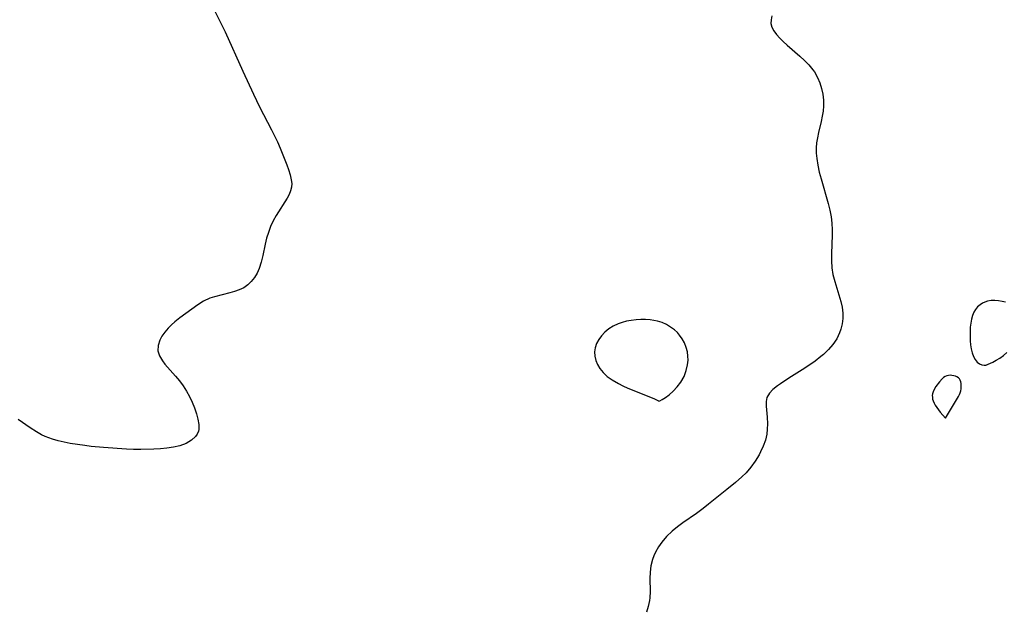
# Model space of a CAD drawing. Header units: metres. Extents: x 1073367 to 1082519, y 1569854 to 1574957.
# Tile 329 of 656: x 1077073 to 1077313, y 1572961 to 1573105. Entities that reach past the tile are written whole.
import ezdxf

# ---------------------------------------------------------------- set-up
doc = ezdxf.new("R2010")
doc.units = ezdxf.units.M
doc.layers.add('CGG_CurvaNivelLidar_v1', color=253, linetype='Continuous', lineweight=30)

msp = doc.modelspace()

# ---------------------------------------------------------------- linework, layer by layer
at = {"layer": 'CGG_CurvaNivelLidar_v1'}
for p, q in [((1077120.2342, 1573107.0036, 69), (1077122.8466, 1573101.7924, 69)), ((1077256.1734, 1573105.6773, 69.5), (1077255.9486, 1573104.718, 69.5)), ((1077255.9486, 1573104.718, 69.5), (1077255.9329, 1573103.7861, 69.5)), ((1077255.9329, 1573103.7861, 69.5), (1077256.1741, 1573102.8694, 69.5)), ((1077256.1741, 1573102.8694, 69.5), (1077256.6402, 1573101.9764, 69.5)), ((1077122.8466, 1573101.7924, 69), (1077127.1676, 1573092.1476, 69)), ((1077256.6402, 1573101.9764, 69.5), (1077257.2841, 1573101.1016, 69.5)), ((1077257.2841, 1573101.1016, 69.5), (1077258.0673, 1573100.2374, 69.5)), ((1077258.0673, 1573100.2374, 69.5), (1077258.9508, 1573099.3759, 69.5)), ((1077258.9508, 1573099.3759, 69.5), (1077259.8628, 1573098.5433, 69.5)), ((1077259.8628, 1573098.5433, 69.5), (1077262.9719, 1573095.8408, 69.5)), ((1077262.9719, 1573095.8408, 69.5), (1077264.1204, 1573094.7936, 69.5)), ((1077264.1204, 1573094.7936, 69.5), (1077265.199, 1573093.6941, 69.5)), ((1077265.199, 1573093.6941, 69.5), (1077266.1618, 1573092.516, 69.5)), ((1077127.1676, 1573092.1476, 69), (1077129.7669, 1573086.5294, 69)), ((1077266.1618, 1573092.516, 69.5), (1077266.5315, 1573091.9741, 69.5)), ((1077266.5315, 1573091.9741, 69.5), (1077267.2828, 1573090.6408, 69.5)), ((1077267.2828, 1573090.6408, 69.5), (1077267.8412, 1573089.3275, 69.5)), ((1077267.8412, 1573089.3275, 69.5), (1077268.2682, 1573087.9623, 69.5)), ((1077129.7669, 1573086.5294, 69), (1077131.269, 1573083.4973, 69)), ((1077268.2682, 1573087.9623, 69.5), (1077268.5654, 1573086.5602, 69.5)), ((1077268.5654, 1573086.5602, 69.5), (1077268.7269, 1573085.1339, 69.5)), ((1077131.269, 1573083.4973, 69), (1077134.1529, 1573077.8807, 69)), ((1077268.7434, 1573083.7169, 69.5), (1077268.6337, 1573082.4283, 69.5)), ((1077268.7269, 1573085.1339, 69.5), (1077268.7434, 1573083.7169, 69.5)), ((1077268.4279, 1573081.1631, 69.5), (1077268.1558, 1573079.9024, 69.5)), ((1077268.6337, 1573082.4283, 69.5), (1077268.4279, 1573081.1631, 69.5)), ((1077268.1558, 1573079.9024, 69.5), (1077267.5154, 1573077.2556, 69.5)), ((1077134.1529, 1573077.8807, 69), (1077135.6041, 1573074.904, 69)), ((1077267.5154, 1573077.2556, 69.5), (1077267.2437, 1573075.9189, 69.5)), ((1077135.6041, 1573074.904, 69), (1077136.2751, 1573073.4239, 69)), ((1077267.0706, 1573074.6928, 69.5), (1077266.982, 1573073.455, 69.5)), ((1077267.2437, 1573075.9189, 69.5), (1077267.0706, 1573074.6928, 69.5)), ((1077136.2751, 1573073.4239, 69), (1077136.9572, 1573071.8089, 69)), ((1077136.9572, 1573071.8089, 69), (1077137.9124, 1573069.3699, 69)), ((1077266.982, 1573073.455, 69.5), (1077266.988, 1573072.1692, 69.5)), ((1077266.988, 1573072.1692, 69.5), (1077267.0881, 1573070.8802, 69.5)), ((1077137.9124, 1573069.3699, 69), (1077138.3233, 1573068.1927, 69)), ((1077267.0881, 1573070.8802, 69.5), (1077267.3429, 1573069.2121, 69.5)), ((1077267.3429, 1573069.2121, 69.5), (1077267.7055, 1573067.5461, 69.5)), ((1077138.3233, 1573068.1927, 69), (1077138.7051, 1573066.9182, 69)), ((1077138.7051, 1573066.9182, 69), (1077138.975, 1573065.702, 69)), ((1077267.7055, 1573067.5461, 69.5), (1077268.1419, 1573065.8819, 69.5)), ((1077138.975, 1573065.702, 69), (1077139.0822, 1573064.7722, 69)), ((1077139.0822, 1573064.7722, 69), (1077139.0475, 1573063.8777, 69)), ((1077268.1419, 1573065.8819, 69.5), (1077269.8796, 1573059.9268, 69.5)), ((1077138.4517, 1573062.0881, 69), (1077137.9519, 1573061.1699, 69)), ((1077138.8276, 1573062.9782, 69), (1077138.4517, 1573062.0881, 69)), ((1077139.0475, 1573063.8777, 69), (1077138.8276, 1573062.9782, 69)), ((1077137.9519, 1573061.1699, 69), (1077135.3289, 1573057.0025, 69)), ((1077269.8796, 1573059.9268, 69.5), (1077270.2841, 1573058.2982, 69.5)), ((1077135.3289, 1573057.0025, 69), (1077134.5977, 1573055.6755, 69)), ((1077270.2841, 1573058.2982, 69.5), (1077270.5989, 1573056.6609, 69.5)), ((1077134.5977, 1573055.6755, 69), (1077133.9429, 1573054.2945, 69)), ((1077270.5989, 1573056.6609, 69.5), (1077270.7876, 1573055.0882, 69.5)), ((1077270.7876, 1573055.0882, 69.5), (1077270.8678, 1573053.5118, 69.5)), ((1077133.3897, 1573052.8642, 69), (1077132.9653, 1573051.4344, 69)), ((1077133.9429, 1573054.2945, 69), (1077133.3897, 1573052.8642, 69)), ((1077270.862, 1573052.2748, 69.5), (1077270.6819, 1573047.6031, 69.5)), ((1077270.8678, 1573053.5118, 69.5), (1077270.862, 1573052.2748, 69.5)), ((1077132.6237, 1573049.9803, 69), (1077132.0573, 1573047.2162, 69)), ((1077132.9653, 1573051.4344, 69), (1077132.6237, 1573049.9803, 69)), ((1077132.0573, 1573047.2162, 69), (1077131.6641, 1573045.6025, 69)), ((1077270.6819, 1573047.6031, 69.5), (1077270.6866, 1573045.8998, 69.5)), ((1077131.6641, 1573045.6025, 69), (1077131.1551, 1573044.0616, 69)), ((1077270.6866, 1573045.8998, 69.5), (1077270.8007, 1573044.2161, 69.5)), ((1077130.6283, 1573042.9087, 69), (1077129.9858, 1573041.8445, 69)), ((1077131.1551, 1573044.0616, 69), (1077130.6283, 1573042.9087, 69)), ((1077270.8007, 1573044.2161, 69.5), (1077271.0614, 1573042.6037, 69.5)), ((1077271.0614, 1573042.6037, 69.5), (1077271.4989, 1573040.8575, 69.5)), ((1077128.3625, 1573040.0613, 69), (1077127.3913, 1573039.3738, 69)), ((1077129.2291, 1573040.8913, 69), (1077128.3625, 1573040.0613, 69)), ((1077129.9858, 1573041.8445, 69), (1077129.2291, 1573040.8913, 69)), ((1077271.4989, 1573040.8575, 69.5), (1077272.9791, 1573036.0129, 69.5)), ((1077123.9705, 1573038.0801, 69), (1077120.2371, 1573037.1616, 69)), ((1077125.169, 1573038.4227, 69), (1077123.9705, 1573038.0801, 69)), ((1077126.3179, 1573038.8389, 69), (1077125.169, 1573038.4227, 69)), ((1077127.3913, 1573039.3738, 69), (1077126.3179, 1573038.8389, 69)), ((1077116.1755, 1573035.1911, 69), (1077111.8336, 1573032.0237, 69)), ((1077117.6057, 1573036.0746, 69), (1077116.1755, 1573035.1911, 69)), ((1077119.0998, 1573036.7823, 69), (1077117.6057, 1573036.0746, 69)), ((1077120.2371, 1573037.1616, 69), (1077119.0998, 1573036.7823, 69)), ((1077272.9791, 1573036.0129, 69.5), (1077273.3048, 1573034.6047, 69.5)), ((1077306.9098, 1573035.1911, 70), (1077306.3241, 1573034.6737, 70)), ((1077307.4833, 1573035.5642, 70), (1077306.9098, 1573035.1911, 70)), ((1077308.1046, 1573035.8599, 70), (1077307.4833, 1573035.5642, 70)), ((1077308.765, 1573036.0737, 70), (1077308.1046, 1573035.8599, 70)), ((1077309.6245, 1573036.2197, 70), (1077308.765, 1573036.0737, 70)), ((1077310.5153, 1573036.2518, 70), (1077309.6245, 1573036.2197, 70)), ((1077311.4216, 1573036.1856, 70), (1077310.5153, 1573036.2518, 70)), ((1077312.2843, 1573036.0414, 70), (1077311.4216, 1573036.1856, 70)), ((1077313.14, 1573035.8346, 70), (1077312.2843, 1573036.0414, 70)), ((1077273.3048, 1573034.6047, 69.5), (1077273.4869, 1573033.1983, 69.5)), ((1077273.4869, 1573033.1983, 69.5), (1077273.4829, 1573031.8574, 69.5)), ((1077305.403, 1573033.3976, 70), (1077305.0513, 1573032.5627, 70)), ((1077305.8189, 1573034.0723, 70), (1077305.403, 1573033.3976, 70)), ((1077306.3241, 1573034.6737, 70), (1077305.8189, 1573034.0723, 70)), ((1077110.6304, 1573031.0626, 69), (1077109.7692, 1573030.2978, 69)), ((1077111.8336, 1573032.0237, 69), (1077110.6304, 1573031.0626, 69)), ((1077218.6555, 1573030.5525, 69.5), (1077217.4924, 1573029.9907, 69.5)), ((1077219.6737, 1573030.9088, 69.5), (1077218.6555, 1573030.5525, 69.5)), ((1077220.7304, 1573031.1791, 69.5), (1077219.6737, 1573030.9088, 69.5)), ((1077221.872, 1573031.386, 69.5), (1077220.7304, 1573031.1791, 69.5)), ((1077223.0309, 1573031.5223, 69.5), (1077221.872, 1573031.386, 69.5)), ((1077224.1964, 1573031.592, 69.5), (1077223.0309, 1573031.5223, 69.5)), ((1077225.359, 1573031.593, 69.5), (1077224.1964, 1573031.592, 69.5)), ((1077226.5087, 1573031.5176, 69.5), (1077225.359, 1573031.593, 69.5)), ((1077227.386, 1573031.3974, 69.5), (1077226.5087, 1573031.5176, 69.5)), ((1077228.2432, 1573031.2134, 69.5), (1077227.386, 1573031.3974, 69.5)), ((1077229.3807, 1573030.8438, 69.5), (1077228.2432, 1573031.2134, 69.5)), ((1077230.463, 1573030.3562, 69.5), (1077229.3807, 1573030.8438, 69.5)), ((1077273.3121, 1573030.5276, 69.5), (1077272.9884, 1573029.2224, 69.5)), ((1077273.4829, 1573031.8574, 69.5), (1077273.3121, 1573030.5276, 69.5)), ((1077304.6376, 1573030.7264, 70), (1077304.5418, 1573029.7577, 70)), ((1077304.803, 1573031.6661, 70), (1077304.6376, 1573030.7264, 70)), ((1077305.0513, 1573032.5627, 70), (1077304.803, 1573031.6661, 70)), ((1077108.1489, 1573028.5545, 69), (1077107.4531, 1573027.5767, 69)), ((1077108.97, 1573029.5022, 69), (1077108.1489, 1573028.5545, 69)), ((1077109.7692, 1573030.2978, 69), (1077108.97, 1573029.5022, 69)), ((1077215.4348, 1573028.5078, 69.5), (1077214.5812, 1573027.6115, 69.5)), ((1077216.4138, 1573029.3033, 69.5), (1077215.4348, 1573028.5078, 69.5)), ((1077217.4924, 1573029.9907, 69.5), (1077216.4138, 1573029.3033, 69.5)), ((1077231.4808, 1573029.7673, 69.5), (1077230.463, 1573030.3562, 69.5)), ((1077232.4188, 1573029.0857, 69.5), (1077231.4808, 1573029.7673, 69.5)), ((1077233.1328, 1573028.4334, 69.5), (1077232.4188, 1573029.0857, 69.5)), ((1077233.6587, 1573027.8278, 69.5), (1077233.1328, 1573028.4334, 69.5)), ((1077272.6736, 1573028.3349, 69.5), (1077271.9642, 1573026.891, 69.5)), ((1077272.9884, 1573029.2224, 69.5), (1077272.6736, 1573028.3349, 69.5)), ((1077304.5418, 1573029.7577, 70), (1077304.5013, 1573028.137, 70)), ((1077304.5013, 1573028.137, 70), (1077304.5286, 1573026.414, 70)), ((1077106.9113, 1573026.576, 69), (1077106.4994, 1573025.287, 69)), ((1077107.4531, 1573027.5767, 69), (1077106.9113, 1573026.576, 69)), ((1077213.4367, 1573025.7493, 69.5), (1077213.0895, 1573024.7467, 69.5)), ((1077213.939, 1573026.7109, 69.5), (1077213.4367, 1573025.7493, 69.5)), ((1077214.5812, 1573027.6115, 69.5), (1077213.939, 1573026.7109, 69.5)), ((1077234.3069, 1573026.893, 69.5), (1077233.6587, 1573027.8278, 69.5)), ((1077234.8479, 1573025.8857, 69.5), (1077234.3069, 1573026.893, 69.5)), ((1077235.2726, 1573024.8231, 69.5), (1077234.8479, 1573025.8857, 69.5)), ((1077271.9642, 1573026.891, 69.5), (1077271.0575, 1573025.529, 69.5)), ((1077304.5286, 1573026.414, 70), (1077304.6079, 1573025.4542, 70)), ((1077106.4994, 1573025.287, 69), (1077106.4627, 1573024.0036, 69)), ((1077106.4627, 1573024.0036, 69), (1077106.8516, 1573022.7546, 69)), ((1077213.0895, 1573024.7467, 69.5), (1077212.9258, 1573023.7202, 69.5)), ((1077212.9258, 1573023.7202, 69.5), (1077212.9751, 1573022.6678, 69.5)), ((1077235.5608, 1573023.7177, 69.5), (1077235.2726, 1573024.8231, 69.5)), ((1077235.6871, 1573022.7075, 69.5), (1077235.5608, 1573023.7177, 69.5)), ((1077269.9783, 1573024.2611, 69.5), (1077268.7634, 1573023.1062, 69.5)), ((1077271.0575, 1573025.529, 69.5), (1077269.9783, 1573024.2611, 69.5)), ((1077304.6079, 1573025.4542, 70), (1077304.7615, 1573024.4723, 70)), ((1077304.7615, 1573024.4723, 70), (1077304.9974, 1573023.5139, 70)), ((1077304.9974, 1573023.5139, 70), (1077305.3258, 1573022.6132, 70)), ((1077312.5915, 1573022.8625, 70), (1077313.4475, 1573023.5954, 70)), ((1077106.8516, 1573022.7546, 69), (1077107.5776, 1573021.5279, 69)), ((1077107.5776, 1573021.5279, 69), (1077108.1691, 1573020.7468, 69)), ((1077212.9751, 1573022.6678, 69.5), (1077213.2189, 1573021.6246, 69.5)), ((1077213.2189, 1573021.6246, 69.5), (1077213.6316, 1573020.6102, 69.5)), ((1077235.6063, 1573020.5751, 69.5), (1077235.7118, 1573021.6798, 69.5)), ((1077235.7118, 1573021.6798, 69.5), (1077235.6871, 1573022.7075, 69.5)), ((1077266.6877, 1573021.4533, 69.5), (1077264.1697, 1573019.7274, 69.5)), ((1077268.1123, 1573022.5535, 69.5), (1077266.6877, 1573021.4533, 69.5)), ((1077268.7634, 1573023.1062, 69.5), (1077268.1123, 1573022.5535, 69.5)), ((1077305.3258, 1573022.6132, 70), (1077305.7396, 1573021.8286, 70)), ((1077305.7396, 1573021.8286, 70), (1077306.2294, 1573021.2015, 70)), ((1077306.2294, 1573021.2015, 70), (1077306.7794, 1573020.7653, 70)), ((1077308.9116, 1573020.6979, 70), (1077310.0635, 1573021.2234, 70)), ((1077310.0635, 1573021.2234, 70), (1077310.8543, 1573021.6674, 70)), ((1077310.8543, 1573021.6674, 70), (1077311.712, 1573022.2168, 70)), ((1077311.712, 1573022.2168, 70), (1077312.5915, 1573022.8625, 70)), ((1077108.1691, 1573020.7468, 69), (1077110.7347, 1573017.7856, 69)), ((1077213.6316, 1573020.6102, 69.5), (1077214.201, 1573019.6465, 69.5)), ((1077214.201, 1573019.6465, 69.5), (1077215.0065, 1573018.6608, 69.5)), ((1077215.0065, 1573018.6608, 69.5), (1077215.9692, 1573017.757, 69.5)), ((1077234.7493, 1573017.6932, 69.5), (1077235.287, 1573019.1485, 69.5)), ((1077235.287, 1573019.1485, 69.5), (1077235.6063, 1573020.5751, 69.5)), ((1077264.1697, 1573019.7274, 69.5), (1077260.3339, 1573017.3067, 69.5)), ((1077306.7794, 1573020.7653, 70), (1077307.3642, 1573020.5255, 70)), ((1077307.3642, 1573020.5255, 70), (1077307.8997, 1573020.4481, 70)), ((1077307.8997, 1573020.4481, 70), (1077308.3037, 1573020.483, 70)), ((1077308.3037, 1573020.483, 70), (1077308.5, 1573020.5941, 70)), ((1077308.5, 1573020.5941, 70), (1077308.6036, 1573020.5976, 70)), ((1077308.6036, 1573020.5976, 70), (1077308.9116, 1573020.6979, 70)), ((1077110.7347, 1573017.7856, 69), (1077111.6933, 1573016.6371, 69)), ((1077111.6933, 1573016.6371, 69), (1077112.6127, 1573015.4251, 69)), ((1077215.9692, 1573017.757, 69.5), (1077217.2137, 1573016.8634, 69.5)), ((1077217.2137, 1573016.8634, 69.5), (1077218.7255, 1573015.9931, 69.5)), ((1077218.7255, 1573015.9931, 69.5), (1077219.8557, 1573015.4377, 69.5)), ((1077233.1065, 1573015.1561, 69.5), (1077233.9798, 1573016.2959, 69.5)), ((1077233.9798, 1573016.2959, 69.5), (1077234.7493, 1573017.6932, 69.5)), ((1077260.3339, 1573017.3067, 69.5), (1077258.25, 1573015.9518, 69.5)), ((1077297.0485, 1573016.4405, 70), (1077296.153, 1573015.2517, 70)), ((1077297.6936, 1573017.1398, 70), (1077297.0485, 1573016.4405, 70)), ((1077298.036, 1573017.4406, 70), (1077297.6936, 1573017.1398, 70)), ((1077298.3954, 1573017.6921, 70), (1077298.036, 1573017.4406, 70)), ((1077298.7764, 1573017.8773, 70), (1077298.3954, 1573017.6921, 70)), ((1077299.1885, 1573017.9832, 70), (1077298.7764, 1573017.8773, 70)), ((1077299.6172, 1573018.0171, 70), (1077299.1885, 1573017.9832, 70)), ((1077300.0519, 1573017.9927, 70), (1077299.6172, 1573018.0171, 70)), ((1077300.482, 1573017.9188, 70), (1077300.0519, 1573017.9927, 70)), ((1077300.8962, 1573017.7998, 70), (1077300.482, 1573017.9188, 70)), ((1077301.2816, 1573017.6358, 70), (1077300.8962, 1573017.7998, 70)), ((1077301.6228, 1573017.423, 70), (1077301.2816, 1573017.6358, 70)), ((1077301.9008, 1573017.1531, 70), (1077301.6228, 1573017.423, 70)), ((1077302.0958, 1573016.8276, 70), (1077301.9008, 1573017.1531, 70)), ((1077302.2248, 1573016.4523, 70), (1077302.0958, 1573016.8276, 70)), ((1077302.3005, 1573016.0409, 70), (1077302.2248, 1573016.4523, 70)), ((1077302.3315, 1573015.6043, 70), (1077302.3005, 1573016.0409, 70)), ((1077112.6127, 1573015.4251, 69), (1077113.4561, 1573014.1657, 69)), ((1077113.4561, 1573014.1657, 69), (1077114.1965, 1573012.8652, 69)), ((1077219.8557, 1573015.4377, 69.5), (1077221.0336, 1573014.9099, 69.5)), ((1077221.0336, 1573014.9099, 69.5), (1077227.345, 1573012.3446, 69.5)), ((1077231.1321, 1573013.2813, 69.5), (1077232.1297, 1573014.1451, 69.5)), ((1077232.1297, 1573014.1451, 69.5), (1077233.1065, 1573015.1561, 69.5)), ((1077255.5435, 1573013.6308, 69.5), (1077254.9669, 1573012.6257, 69.5)), ((1077256.4269, 1573014.56, 69.5), (1077255.5435, 1573013.6308, 69.5)), ((1077257.5352, 1573015.4472, 69.5), (1077256.4269, 1573014.56, 69.5)), ((1077258.25, 1573015.9518, 69.5), (1077257.5352, 1573015.4472, 69.5)), ((1077295.4452, 1573013.9607, 70), (1077295.3171, 1573013.5132, 70)), ((1077295.6393, 1573014.3983, 70), (1077295.4452, 1573013.9607, 70)), ((1077296.153, 1573015.2517, 70), (1077295.6393, 1573014.3983, 70)), ((1077301.8789, 1573013.2882, 70), (1077302.0677, 1573013.7695, 70)), ((1077302.0677, 1573013.7695, 70), (1077302.1945, 1573014.2276, 70)), ((1077302.1945, 1573014.2276, 70), (1077302.2782, 1573014.6904, 70)), ((1077302.2782, 1573014.6904, 70), (1077302.3315, 1573015.6043, 70)), ((1077114.1965, 1573012.8652, 69), (1077114.8471, 1573011.4554, 69)), ((1077114.8471, 1573011.4554, 69), (1077115.3945, 1573010.0383, 69)), ((1077227.345, 1573012.3446, 69.5), (1077228.3507, 1573011.8751, 69.5)), ((1077228.3507, 1573011.8751, 69.5), (1077228.5, 1573011.7422, 69.5)), ((1077228.5, 1573011.7422, 69.5), (1077228.5873, 1573011.7162, 69.5)), ((1077228.5873, 1573011.7162, 69.5), (1077228.8329, 1573011.7941, 69.5)), ((1077228.8329, 1573011.7941, 69.5), (1077229.4142, 1573012.089, 69.5)), ((1077229.4142, 1573012.089, 69.5), (1077230.1938, 1573012.5845, 69.5)), ((1077230.1938, 1573012.5845, 69.5), (1077231.1321, 1573013.2813, 69.5)), ((1077254.9669, 1573012.6257, 69.5), (1077254.7571, 1573011.6148, 69.5)), ((1077254.7571, 1573011.6148, 69.5), (1077254.7616, 1573010.5121, 69.5)), ((1077295.3171, 1573013.5132, 70), (1077295.2727, 1573013.0913, 70)), ((1077295.2727, 1573013.0913, 70), (1077295.291, 1573012.6622, 70)), ((1077295.291, 1573012.6622, 70), (1077295.3611, 1573012.2292, 70)), ((1077295.3611, 1573012.2292, 70), (1077295.4992, 1573011.7629, 70)), ((1077295.4992, 1573011.7629, 70), (1077295.7164, 1573011.2519, 70)), ((1077295.7164, 1573011.2519, 70), (1077296.0022, 1573010.7181, 70)), ((1077299.196, 1573008.7849, 70), (1077301.6471, 1573012.8165, 70)), ((1077301.6471, 1573012.8165, 70), (1077301.8789, 1573013.2882, 70)), ((1077115.3945, 1573010.0383, 69), (1077115.8689, 1573008.6374, 69)), ((1077254.7616, 1573010.5121, 69.5), (1077254.9917, 1573007.7733, 69.5)), ((1077296.0022, 1573010.7181, 70), (1077296.3761, 1573010.1349, 70)), ((1077296.3761, 1573010.1349, 70), (1077297.2118, 1573009.0388, 70)), ((1077297.2118, 1573009.0388, 70), (1077298.5, 1573007.5887, 70)), ((1077298.5, 1573007.5887, 70), (1077299.196, 1573008.7849, 70)), ((1077075.3278, 1573005.1881, 69), (1077072.3589, 1573007.2326, 69)), ((1077115.8689, 1573008.6374, 69), (1077116.2353, 1573007.2818, 69)), ((1077116.2353, 1573007.2818, 69), (1077116.4398, 1573005.9934, 69)), ((1077254.9917, 1573007.7733, 69.5), (1077255.0575, 1573006.1445, 69.5)), ((1077076.8332, 1573004.2126, 69), (1077075.3278, 1573005.1881, 69)), ((1077078.061, 1573003.5302, 69), (1077076.8332, 1573004.2126, 69)), ((1077116.3321, 1573004.3784, 69), (1077116.0324, 1573003.6261, 69)), ((1077116.4165, 1573004.7993, 69), (1077116.3321, 1573004.3784, 69)), ((1077116.4398, 1573005.9934, 69), (1077116.4165, 1573004.7993, 69)), ((1077255.0338, 1573004.8995, 69.5), (1077254.9021, 1573003.646, 69.5)), ((1077255.0575, 1573006.1445, 69.5), (1077255.0338, 1573004.8995, 69.5)), ((1077079.0161, 1573003.0818, 69), (1077078.061, 1573003.5302, 69)), ((1077080.7443, 1573002.437, 69), (1077079.0161, 1573003.0818, 69)), ((1077082.1687, 1573002.0331, 69), (1077080.7443, 1573002.437, 69)), ((1077083.6262, 1573001.7012, 69), (1077082.1687, 1573002.0331, 69)), ((1077085.1085, 1573001.4181, 69), (1077083.6262, 1573001.7012, 69)), ((1077114.6419, 1573002.1523, 69), (1077113.3335, 1573001.3922, 69)), ((1077115.6565, 1573003.0803, 69), (1077114.6419, 1573002.1523, 69)), ((1077116.0324, 1573003.6261, 69), (1077115.6565, 1573003.0803, 69)), ((1077254.5697, 1573002.2009, 69.5), (1077254.0646, 1573000.7676, 69.5)), ((1077254.9021, 1573003.646, 69.5), (1077254.5697, 1573002.2009, 69.5)), ((1077088.615, 1573000.8536, 69), (1077085.1085, 1573001.4181, 69)), ((1077090.1736, 1573000.6519, 69), (1077088.615, 1573000.8536, 69)), ((1077093.1795, 1573000.3755, 69), (1077090.1736, 1573000.6519, 69)), ((1077098.8114, 1573000.0221, 69), (1077093.1795, 1573000.3755, 69)), ((1077100.5542, 1572999.9515, 69), (1077098.8114, 1573000.0221, 69)), ((1077102.2923, 1572999.9214, 69), (1077100.5542, 1572999.9515, 69)), ((1077105.508, 1572999.9794, 69), (1077102.2923, 1572999.9214, 69)), ((1077107.1082, 1573000.0691, 69), (1077105.508, 1572999.9794, 69)), ((1077108.6652, 1573000.2128, 69), (1077107.1082, 1573000.0691, 69)), ((1077110.2841, 1573000.4516, 69), (1077108.6652, 1573000.2128, 69)), ((1077111.8022, 1573000.8109, 69), (1077110.2841, 1573000.4516, 69)), ((1077113.3335, 1573001.3922, 69), (1077111.8022, 1573000.8109, 69)), ((1077253.4166, 1572999.3541, 69.5), (1077253.0289, 1572998.6267, 69.5)), ((1077254.0646, 1573000.7676, 69.5), (1077253.4166, 1572999.3541, 69.5)), ((1077252.1011, 1572997.1086, 69.5), (1077251.0449, 1572995.6477, 69.5)), ((1077253.0289, 1572998.6267, 69.5), (1077252.1011, 1572997.1086, 69.5)), ((1077251.0449, 1572995.6477, 69.5), (1077249.8626, 1572994.2635, 69.5)), ((1077248.8572, 1572993.2522, 69.5), (1077247.2953, 1572991.8496, 69.5)), ((1077249.8626, 1572994.2635, 69.5), (1077248.8572, 1572993.2522, 69.5)), ((1077245.2137, 1572990.1212, 69.5), (1077240.7418, 1572986.5519, 69.5)), ((1077247.2953, 1572991.8496, 69.5), (1077245.2137, 1572990.1212, 69.5)), ((1077239.4126, 1572985.525, 69.5), (1077237.7964, 1572984.3369, 69.5)), ((1077240.7418, 1572986.5519, 69.5), (1077239.4126, 1572985.525, 69.5)), ((1077237.7964, 1572984.3369, 69.5), (1077234.4452, 1572982.0181, 69.5)), ((1077231.8439, 1572980.0093, 69.5), (1077230.5033, 1572978.7174, 69.5)), ((1077233.1102, 1572981.0413, 69.5), (1077231.8439, 1572980.0093, 69.5)), ((1077234.4452, 1572982.0181, 69.5), (1077233.1102, 1572981.0413, 69.5)), ((1077230.5033, 1572978.7174, 69.5), (1077229.3126, 1572977.3202, 69.5)), ((1077228.491, 1572976.1436, 69.5), (1077227.7898, 1572974.9102, 69.5)), ((1077229.3126, 1572977.3202, 69.5), (1077228.491, 1572976.1436, 69.5)), ((1077227.0323, 1572973.0734, 69.5), (1077226.6492, 1572971.5494, 69.5)), ((1077227.374, 1572974.0041, 69.5), (1077227.0323, 1572973.0734, 69.5)), ((1077227.7898, 1572974.9102, 69.5), (1077227.374, 1572974.0041, 69.5)), ((1077226.6492, 1572971.5494, 69.5), (1077226.4493, 1572969.9929, 69.5)), ((1077226.4493, 1572969.9929, 69.5), (1077226.4054, 1572968.4224, 69.5)), ((1077226.4054, 1572968.4224, 69.5), (1077226.4632, 1572965.2787, 69.5)), ((1077226.3872, 1572963.7176, 69.5), (1077226.3107, 1572963.1027, 69.5)), ((1077226.4632, 1572965.2787, 69.5), (1077226.3872, 1572963.7176, 69.5)), ((1077226.0193, 1572961.6575, 69.5), (1077225.5991, 1572960.2333, 69.5)), ((1077226.3107, 1572963.1027, 69.5), (1077226.0193, 1572961.6575, 69.5))]:
    msp.add_line(p, q, dxfattribs=at)

doc.saveas('drawing.dxf')
